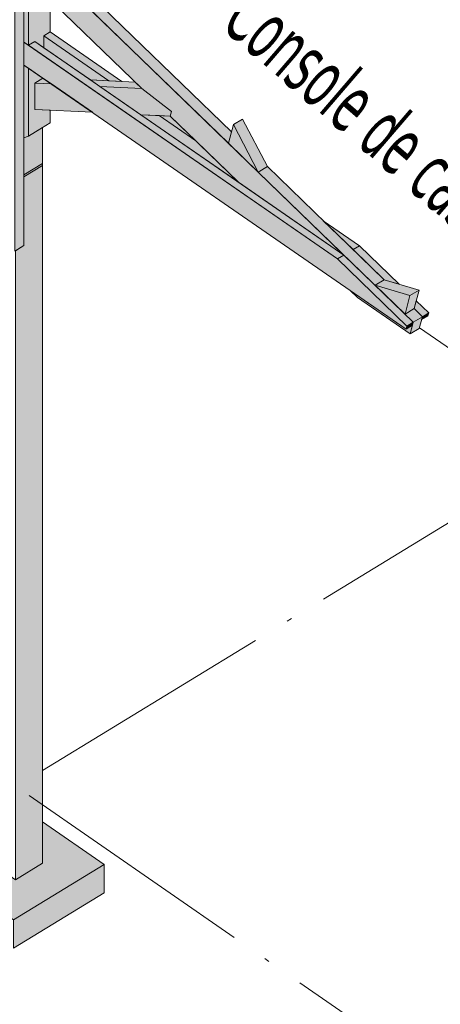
# Model space of a CAD drawing. Header units: millimetres. Extents: x 0 to 1517, y -116 to 725.
# Tile 434 of 501: x 1176 to 1193, y 607 to 647. Entities that reach past the tile are written whole.
import ezdxf

# ---------------------------------------------------------------- set-up
doc = ezdxf.new("R2010")
doc.units = ezdxf.units.MM
doc.linetypes.add('CADWORK_5', pattern=[13.2, 10, -1.5, 0.2, -1.5])
doc.layers.add('Ech.1_100', color=7, linetype='Continuous')
doc.styles.add('tahoma-', font='txt', dxfattribs={"height": 1})

msp = doc.modelspace()

# ---------------------------------------------------------------- hatches: boundary and pattern name
at = {"layer": 'Ech.1_100', "linetype": 'Continuous', "lineweight": 5, "true_color": 0xeaddd7, "transparency": 33554687}
msp.add_hatch(color=254, dxfattribs=at).paths.add_polyline_path([(1176.264, 637.371), (1176.629, 637.594), (1176.629, 649.913), (1176.264, 649.69), (1176.264, 637.371)])
at = {"layer": 'Ech.1_100', "linetype": 'Continuous', "lineweight": 5, "true_color": 0xe3bbbb, "transparency": 33554687}
for points in [[(1176.629, 645.747), (1176.806, 645.625), (1176.806, 649.067), (1176.629, 649.239), (1176.629, 645.747)], [(1176.806, 645.625), (1177.061, 645.78), (1177.425, 645.529), (1177.425, 646.003), (1177.68, 646.159), (1177.68, 647.448), (1177.061, 648.047), (1177.061, 649.223), (1176.806, 649.067), (1176.806, 645.625)], [(1176.629, 641.911), (1176.806, 641.985), (1176.806, 644.712), (1176.629, 644.835), (1176.629, 641.911)], [(1177.68, 643.023), (1177.061, 643.054), (1177.061, 644.107), (1177.391, 644.309), (1176.806, 644.712), (1176.806, 641.985), (1177.68, 642.519), (1177.68, 643.023)]]:
    msp.add_hatch(color=9, dxfattribs=at).paths.add_polyline_path(points)
at = {"layer": 'Ech.1_100', "linetype": 'Continuous', "lineweight": 5, "true_color": 0xd4c4b3, "transparency": 33554687}
for points in [[(1185.231, 640.139), (1189.468, 637.213), (1177.061, 649.223), (1177.061, 648.047), (1181.352, 643.894), (1182.549, 642.97), (1182.499, 642.784), (1185.231, 640.139)], [(1178.983, 647.938), (1178.619, 647.716), (1184.836, 641.698), (1184.958, 642.155), (1178.983, 647.938)], [(1192.249, 634.521), (1192.613, 634.744), (1192.281, 635.066), (1191.917, 634.844), (1190.721, 636.002), (1191.084, 636.224), (1186.396, 640.762), (1186.032, 640.539), (1192.249, 634.521)], [(1192.217, 634.402), (1191.962, 634.247), (1189.715, 635.798), (1190.006, 635.517), (1192.125, 634.054), (1192.217, 634.402)], [(1192.125, 634.054), (1192.489, 634.277), (1192.613, 634.744), (1192.249, 634.521), (1192.125, 634.054)]]:
    msp.add_hatch(color=9, dxfattribs=at).paths.add_polyline_path(points)
at = {"layer": 'Ech.1_100', "linetype": 'Continuous', "lineweight": 5, "true_color": 0xe0d9d1, "transparency": 33554687}
for points in [[(1180.036, 644.2), (1180.554, 644.174), (1177.68, 646.159), (1177.425, 646.003), (1180.036, 644.2)], [(1179.296, 644.237), (1180.036, 644.2), (1177.425, 646.003), (1177.425, 645.529), (1179.296, 644.237)], [(1189.213, 637.058), (1176.629, 645.747), (1176.629, 644.835), (1191.962, 634.247), (1191.994, 634.366), (1189.213, 637.058)], [(1189.213, 637.058), (1189.468, 637.213), (1177.061, 645.78), (1176.806, 645.625), (1189.213, 637.058)], [(1177.061, 644.107), (1177.73, 644.074), (1177.391, 644.309), (1177.061, 644.107)], [(1177.061, 643.054), (1179.374, 642.939), (1177.73, 644.074), (1177.061, 644.107), (1177.061, 643.054)], [(1181.09, 644.148), (1179.296, 644.237), (1179.672, 643.978), (1181.352, 643.894), (1181.09, 644.148)], [(1181.316, 642.842), (1182.499, 642.784), (1182.549, 642.97), (1181.352, 643.894), (1179.672, 643.978), (1181.316, 642.842)], [(1182.056, 642.806), (1181.316, 642.842), (1185.231, 640.139), (1183.523, 641.792), (1182.056, 642.806)], [(1182.499, 642.784), (1182.056, 642.806), (1183.523, 641.792), (1182.499, 642.784)], [(1189.833, 637.436), (1190.088, 637.591), (1188.637, 638.593), (1189.833, 637.436)], [(1191.085, 636.225), (1191.681, 636.049), (1190.088, 637.591), (1189.833, 637.436), (1191.084, 636.224), (1191.085, 636.225)], [(1189.468, 637.213), (1189.213, 637.058), (1191.994, 634.366), (1192.249, 634.521), (1189.468, 637.213)], [(1192.281, 635.066), (1192.281, 635.066), (1192.613, 634.744), (1192.868, 634.9), (1192.366, 635.386), (1192.281, 635.066)], [(1192.868, 634.9), (1192.613, 634.744), (1192.582, 634.625), (1192.837, 634.781), (1192.868, 634.9)], [(1192.249, 634.521), (1191.994, 634.366), (1191.962, 634.247), (1192.217, 634.402), (1192.249, 634.521)]]:
    msp.add_hatch(color=254, dxfattribs=at).paths.add_polyline_path(points)
at = {"layer": 'Ech.1_100', "linetype": 'Continuous', "lineweight": 5, "true_color": 0xe0c8b3, "transparency": 33554687}
msp.add_hatch(color=9, dxfattribs=at).paths.add_polyline_path([(1176.806, 641.985), (1176.629, 641.911), (1176.629, 640.429), (1177.379, 640.888), (1177.379, 642.335), (1176.806, 641.985)])
at = {"layer": 'Ech.1_100', "linetype": 'Continuous', "lineweight": 5, "true_color": 0xf7d1b3, "transparency": 33554687}
for points in [[(1184.836, 641.698), (1186.032, 640.539), (1185.035, 642.445), (1184.836, 641.698)], [(1185.399, 642.668), (1185.035, 642.445), (1186.032, 640.539), (1186.396, 640.762), (1185.399, 642.668)], [(1190.721, 636.002), (1192.116, 635.592), (1192.481, 635.814), (1191.085, 636.225), (1190.721, 636.002)], [(1192.116, 635.592), (1190.721, 636.002), (1191.917, 634.844), (1192.116, 635.592)], [(1191.917, 634.844), (1192.281, 635.066), (1192.481, 635.814), (1192.116, 635.592), (1191.917, 634.844)]]:
    msp.add_hatch(color=254, dxfattribs=at).paths.add_polyline_path(points)
at = {"layer": 'Ech.1_100', "linetype": 'Continuous', "lineweight": 5, "true_color": 0xdcdcdc, "transparency": 33554687}
for points in [[(1176.286, 612.166), (1177.379, 612.833), (1177.379, 640.812), (1176.629, 640.353), (1176.629, 637.594), (1176.286, 637.384), (1176.286, 612.166)], [(1177.379, 612.833), (1176.286, 612.166), (1174.825, 613.174), (1173.55, 612.396), (1176.21, 610.559), (1179.852, 612.784), (1177.379, 614.492), (1177.379, 612.833)], [(1176.21, 609.419), (1179.852, 611.643), (1179.852, 612.784), (1176.21, 610.559), (1176.21, 609.419)]]:
    msp.add_hatch(color=254, dxfattribs=at).paths.add_polyline_path(points)
at = {"layer": 'Ech.1_100', "linetype": 'Continuous', "lineweight": 5, "true_color": 0xb3d6f7, "transparency": 33554687}
msp.add_hatch(color=254, dxfattribs=at).paths.add_polyline_path([(1176.629, 640.353), (1177.379, 640.812), (1177.379, 640.888), (1176.629, 640.429), (1176.629, 640.353)])

# ---------------------------------------------------------------- linework, layer by layer
at = {"layer": 'Ech.1_100', "color": 7, "linetype": 'Continuous', "lineweight": 5}
for points in [[(1176.264, 637.371), (1176.629, 637.594), (1176.629, 649.913), (1176.264, 649.69), (1176.264, 637.371)], [(1176.629, 645.747), (1176.806, 645.625), (1176.806, 649.067), (1176.629, 649.239), (1176.629, 645.747)], [(1176.806, 645.625), (1177.061, 645.78), (1177.425, 645.529), (1177.425, 646.003), (1177.68, 646.159), (1177.68, 647.448), (1177.061, 648.047), (1177.061, 649.223), (1176.806, 649.067), (1176.806, 645.625)], [(1185.231, 640.139), (1189.468, 637.213), (1177.061, 649.223), (1177.061, 648.047), (1181.352, 643.894), (1182.549, 642.97), (1182.499, 642.784), (1185.231, 640.139)], [(1178.983, 647.938), (1178.619, 647.716), (1184.836, 641.698), (1184.958, 642.155), (1178.983, 647.938)], [(1180.036, 644.2), (1180.554, 644.174), (1177.68, 646.159), (1177.425, 646.003), (1180.036, 644.2)], [(1179.296, 644.237), (1180.036, 644.2), (1177.425, 646.003), (1177.425, 645.529), (1179.296, 644.237)], [(1189.213, 637.058), (1176.629, 645.747), (1176.629, 644.835), (1191.962, 634.247), (1191.994, 634.366), (1189.213, 637.058)], [(1189.213, 637.058), (1189.468, 637.213), (1177.061, 645.78), (1176.806, 645.625), (1189.213, 637.058)], [(1176.629, 641.911), (1176.806, 641.985), (1176.806, 644.712), (1176.629, 644.835), (1176.629, 641.911)], [(1177.68, 643.023), (1177.061, 643.054), (1177.061, 644.107), (1177.391, 644.309), (1176.806, 644.712), (1176.806, 641.985), (1177.68, 642.519), (1177.68, 643.023)], [(1177.061, 644.107), (1177.73, 644.074), (1177.391, 644.309), (1177.061, 644.107)], [(1177.061, 643.054), (1179.374, 642.939), (1177.73, 644.074), (1177.061, 644.107), (1177.061, 643.054)], [(1181.09, 644.148), (1179.296, 644.237), (1179.672, 643.978), (1181.352, 643.894), (1181.09, 644.148)], [(1181.316, 642.842), (1182.499, 642.784), (1182.549, 642.97), (1181.352, 643.894), (1179.672, 643.978), (1181.316, 642.842)], [(1182.056, 642.806), (1181.316, 642.842), (1185.231, 640.139), (1183.523, 641.792), (1182.056, 642.806)], [(1182.499, 642.784), (1182.056, 642.806), (1183.523, 641.792), (1182.499, 642.784)], [(1176.806, 641.985), (1176.629, 641.911), (1176.629, 640.429), (1177.379, 640.888), (1177.379, 642.335), (1176.806, 641.985)], [(1184.836, 641.698), (1186.032, 640.539), (1185.035, 642.445), (1184.836, 641.698)], [(1185.399, 642.668), (1185.035, 642.445), (1186.032, 640.539), (1186.396, 640.762), (1185.399, 642.668)], [(1176.286, 612.166), (1177.379, 612.833), (1177.379, 640.812), (1176.629, 640.353), (1176.629, 637.594), (1176.286, 637.384), (1176.286, 612.166)], [(1176.629, 640.353), (1177.379, 640.812), (1177.379, 640.888), (1176.629, 640.429), (1176.629, 640.353)], [(1192.249, 634.521), (1192.613, 634.744), (1192.281, 635.066), (1191.917, 634.844), (1190.721, 636.002), (1191.084, 636.224), (1186.396, 640.762), (1186.032, 640.539), (1192.249, 634.521)], [(1189.833, 637.436), (1190.088, 637.591), (1188.637, 638.593), (1189.833, 637.436)], [(1191.085, 636.225), (1191.681, 636.049), (1190.088, 637.591), (1189.833, 637.436), (1191.084, 636.224), (1191.085, 636.225)], [(1189.468, 637.213), (1189.213, 637.058), (1191.994, 634.366), (1192.249, 634.521), (1189.468, 637.213)], [(1190.721, 636.002), (1192.116, 635.592), (1192.481, 635.814), (1191.085, 636.225), (1190.721, 636.002)], [(1192.116, 635.592), (1190.721, 636.002), (1191.917, 634.844), (1192.116, 635.592)], [(1192.217, 634.402), (1191.962, 634.247), (1189.715, 635.798), (1190.006, 635.517), (1192.125, 634.054), (1192.217, 634.402)], [(1191.917, 634.844), (1192.281, 635.066), (1192.481, 635.814), (1192.116, 635.592), (1191.917, 634.844)], [(1192.281, 635.066), (1192.281, 635.066), (1192.613, 634.744), (1192.868, 634.9), (1192.366, 635.386), (1192.281, 635.066)], [(1192.868, 634.9), (1192.613, 634.744), (1192.582, 634.625), (1192.837, 634.781), (1192.868, 634.9)], [(1192.249, 634.521), (1191.994, 634.366), (1191.962, 634.247), (1192.217, 634.402), (1192.249, 634.521)], [(1192.125, 634.054), (1192.489, 634.277), (1192.613, 634.744), (1192.249, 634.521), (1192.125, 634.054)], [(1177.379, 612.833), (1176.286, 612.166), (1174.825, 613.174), (1173.55, 612.396), (1176.21, 610.559), (1179.852, 612.784), (1177.379, 614.492), (1177.379, 612.833)], [(1176.21, 609.419), (1179.852, 611.643), (1179.852, 612.784), (1176.21, 610.559), (1176.21, 609.419)]]:
    msp.add_lwpolyline(points, close=True, dxfattribs=at)
at = {"layer": 'Ech.1_100', "color": 7, "linetype": 'CADWORK_5', "lineweight": 5}
for points in [[(1177.379, 616.543), (1212.741, 638.142)], [(1192.495, 634.301), (1219.261, 615.819)], [(1176.832, 615.541), (1196.534, 601.937)]]:
    msp.add_lwpolyline(points, dxfattribs=at)

# ---------------------------------------------------------------- next in the draw order: texts
at = {"layer": 'Ech.1_100', "color": 7, "linetype": 'Continuous', "char_height": 2.5, "attachment_point": 1, "rotation": 319.2744, "style": 'tahoma-', "bg_fill": 3, "box_fill_scale": 1.15, "bg_fill_color": 256, "bg_fill_true_color": 13158600, "bg_fill_transparency": 33554687}
for insert in [(1186.009, 648.195), (1155.758, 629.566)]:
    msp.add_mtext('\\A1;\\fTahoma|b0|i0;\\W0.600000;\\H2.375000;Console de casquette', dxfattribs=dict(at, insert=insert))

doc.saveas('drawing.dxf')
